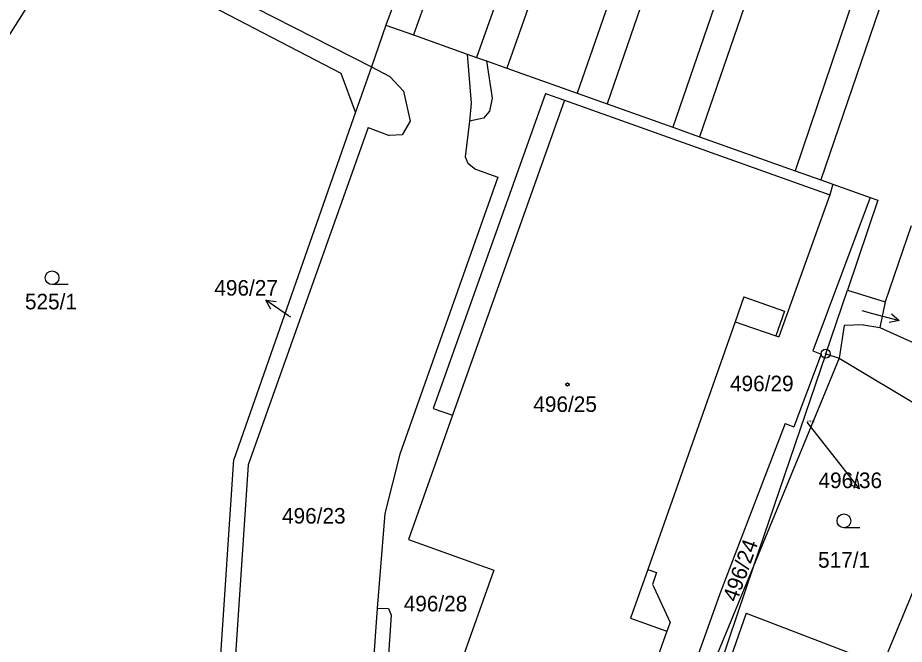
# Model space of a CAD drawing. Extents: x -593183 to -588034, y -1130415 to -1124994.
# Drawn here: x -591438.4 to -591341.4, y -1128430.1 to -1128361.6 of the extents above; entities that cross this region are included whole.
import ezdxf

# ---------------------------------------------------------------- set-up
doc = ezdxf.new("R2010")
doc.units = 0
for name, color, linetype in [('Vrstva 1', 7, 'Continuous'), ('Vrstva 16', 7, 'Continuous'), ('Vrstva 18', 7, 'Continuous'), ('Vrstva 19', 7, 'Continuous'), ('Vrstva 24', 7, 'Continuous'), ('Vrstva 25', 7, 'Continuous'), ('Vrstva 4', 7, 'Continuous')]:
    doc.layers.add(name, color=color, linetype=linetype)

msp = doc.modelspace()

# ---------------------------------------------------------------- linework, layer by layer
at = {"layer": 'Vrstva 1'}
for p, q in [((-591363.78, -1128275), (-591395.11, -1128363.53)), ((-591329.98, -1128309.46), (-591353.39, -1128378.36)), ((-591424.36, -1128354.44), (-591399.72, -1128367.02)), ((-591403.01, -1128367.74), (-591426.01, -1128355.79)), ((-591396.57, -1128358.29), (-591398.12, -1128362.46)), ((-591436.62, -1128359.26), (-591449.06, -1128378.79)), ((-591398.12, -1128362.46), (-591399.72, -1128367.02)), ((-591398.12, -1128362.46), (-591395.11, -1128363.53)), ((-591395.11, -1128363.53), (-591389.23, -1128365.62)), ((-591389.23, -1128365.62), (-591388.21, -1128365.98)), ((-591389.23, -1128365.62), (-591388.82, -1128370.98)), ((-591388.21, -1128365.98), (-591387.14, -1128366.36)), ((-591399.72, -1128367.02), (-591401.45, -1128371.96)), ((-591399.72, -1128367.02), (-591397.7, -1128368.05)), ((-591387.14, -1128366.36), (-591384.91, -1128367.16)), ((-591401.45, -1128371.96), (-591403.01, -1128367.74)), ((-591397.7, -1128368.05), (-591396.2, -1128369.66)), ((-591384.91, -1128367.16), (-591377.21, -1128369.89)), ((-591396.2, -1128369.66), (-591395.46, -1128372.95)), ((-591380.66, -1128369.92), (-591392.95, -1128404.34)), ((-591380.66, -1128369.92), (-591378.6, -1128370.66)), ((-591377.21, -1128369.89), (-591373.95, -1128371.05)), ((-591388.82, -1128370.98), (-591389, -1128372.95)), ((-591378.6, -1128370.66), (-591353.77, -1128379.5)), ((-591401.45, -1128371.96), (-591414.76, -1128409.93)), ((-591373.95, -1128371.05), (-591366.77, -1128373.6)), ((-591400.07, -1128373.63), (-591413.19, -1128410.49)), ((-591400.07, -1128373.63), (-591397.79, -1128374.51)), ((-591395.46, -1128372.95), (-591396.34, -1128374.46)), ((-591389, -1128372.95), (-591389.45, -1128376.85)), ((-591366.77, -1128373.6), (-591363.83, -1128374.65)), ((-591396.34, -1128374.46), (-591397.79, -1128374.51)), ((-591363.83, -1128374.65), (-591353.39, -1128378.36)), ((-591389.45, -1128376.85), (-591389.16, -1128377.53)), ((-591389.16, -1128377.53), (-591388.33, -1128378.18)), ((-591388.33, -1128378.18), (-591385.9, -1128379.08)), ((-591353.39, -1128378.36), (-591350.58, -1128379.36)), ((-591385.9, -1128379.08), (-591396.6, -1128409.34)), ((-591353.77, -1128379.5), (-591349.58, -1128380.99)), ((-591350.58, -1128379.36), (-591349.24, -1128379.84)), ((-591349.24, -1128379.84), (-591349.58, -1128380.99)), ((-591349.24, -1128379.84), (-591345.19, -1128381.28)), ((-591349.58, -1128380.99), (-591355.17, -1128396.51)), ((-591345.19, -1128381.28), (-591351.45, -1128398.06)), ((-591344.33, -1128381.58), (-591347.67, -1128391.41)), ((-591345.19, -1128381.28), (-591344.33, -1128381.58)), ((-591340.7, -1128384.38), (-591343.52, -1128392.69)), ((-591350.03, -1128398.36), (-591347.67, -1128391.41)), ((-591347.67, -1128391.41), (-591343.52, -1128392.69)), ((-591343.52, -1128392.69), (-591344.12, -1128395.51)), ((-591359.93, -1128394.87), (-591369.48, -1128421.92)), ((-591359.93, -1128394.87), (-591359.09, -1128395.16)), ((-591359.09, -1128395.16), (-591355.5, -1128396.4)), ((-591345.9, -1128395.19), (-591348.02, -1128395.28)), ((-591345.9, -1128395.19), (-591344.12, -1128395.51)), ((-591348.02, -1128395.28), (-591348.55, -1128398.85)), ((-591344.12, -1128395.51), (-591310.85, -1128410.36)), ((-591355.5, -1128396.4), (-591355.17, -1128396.51)), ((-591351.45, -1128398.06), (-591350.53, -1128398.42)), ((-591350.03, -1128398.36), (-591357.92, -1128421.57)), ((-591348.55, -1128398.85), (-591357.92, -1128421.57)), ((-591350.53, -1128398.42), (-591353.52, -1128406.33)), ((-591350.03, -1128398.36), (-591348.55, -1128398.85)), ((-591348.55, -1128398.85), (-591338.11, -1128405.1)), ((-591392.95, -1128404.34), (-591390.84, -1128405.08)), ((-591390.84, -1128405.08), (-591395.67, -1128418.66)), ((-591354.47, -1128405.97), (-591361.6, -1128424.61)), ((-591354.47, -1128405.97), (-591353.52, -1128406.33)), ((-591333.66, -1128407.78), (-591343.85, -1128432.39)), ((-591396.6, -1128409.34), (-591398.25, -1128415.8)), ((-591417.52, -1128451.38), (-591414.76, -1128409.93)), ((-591413.19, -1128410.49), (-591415.93, -1128451.49)), ((-591398.25, -1128415.8), (-591399.08, -1128426.16)), ((-591395.67, -1128418.66), (-591386.32, -1128422)), ((-591386.32, -1128422), (-591393.05, -1128440.82)), ((-591369.48, -1128421.92), (-591368.53, -1128422.28)), ((-591368.53, -1128422.28), (-591368.96, -1128423.59)), ((-591357.92, -1128421.57), (-591363.51, -1128435.03)), ((-591357.92, -1128421.57), (-591362.62, -1128435.39)), ((-591368.96, -1128423.59), (-591368.84, -1128423.85)), ((-591368.84, -1128423.85), (-591367.06, -1128427.72)), ((-591361.6, -1128424.61), (-591366.42, -1128437.97)), ((-591399.08, -1128426.16), (-591400.51, -1128446.37)), ((-591358.72, -1128426.71), (-591361.88, -1128435.69)), ((-591358.72, -1128426.71), (-591343.85, -1128432.39)), ((-591367.06, -1128427.72), (-591367.4, -1128428.68)), ((-591367.4, -1128428.68), (-591370.28, -1128436.66))]:
    msp.add_line(p, q, dxfattribs=at)
at = {"layer": 'Vrstva 16'}
for p, q in [((-591408.53, -1128394.38), (-591408.78, -1128394.21)), ((-591346.09, -1128393.65), (-591344.9, -1128393.96)), ((-591352.09, -1128405.84), (-591348.24, -1128410.75))]:
    msp.add_line(p, q, dxfattribs=at)
at = {"layer": 'Vrstva 24'}
for radius in [0.5, 0.0327]:
    msp.add_circle((-591350.03, -1128398.36), radius, dxfattribs=at)
at = {"layer": 'Vrstva 25'}
for p, q in [((-591432.88, -1128390.81), (-591434.63, -1128390.81)), ((-591408.78, -1128394.21), (-591411.253, -1128392.512)), ((-591344.9, -1128393.96), (-591341.998, -1128394.72)), ((-591348.24, -1128410.75), (-591346.389, -1128413.111)), ((-591346.29, -1128417.37), (-591348.04, -1128417.37))]:
    msp.add_line(p, q, dxfattribs=at)
for points in [[(-591410.712, -1128393.49), (-591411.253, -1128392.512), (-591410.146, -1128392.666)], [(-591342.839, -1128393.983), (-591341.998, -1128394.72), (-591343.092, -1128394.95)], [(-591346.612, -1128412.015), (-591346.389, -1128413.111), (-591347.399, -1128412.632)]]:
    msp.add_lwpolyline(points, dxfattribs=at)
for centre, radius in [((-591434.63, -1128390.06), 0.75), ((-591378.27, -1128401.72), 0.175), ((-591378.27, -1128401.72), 0.15), ((-591348.04, -1128416.62), 0.75)]:
    msp.add_circle(centre, radius, dxfattribs=at)
at = {"layer": 'Vrstva 4'}
for p, q in [((-591357.81, -1128280.29), (-591388.21, -1128365.98)), ((-591354.53, -1128281.45), (-591384.91, -1128367.16)), ((-591347.37, -1128283.83), (-591377.21, -1128369.89)), ((-591344.08, -1128284.94), (-591373.95, -1128371.05)), ((-591340.59, -1128297.72), (-591366.77, -1128373.6)), ((-591337.84, -1128298.88), (-591363.83, -1128374.65)), ((-591327.2, -1128311.21), (-591350.58, -1128379.36)), ((-591387.14, -1128366.36), (-591386.5, -1128370.45)), ((-591378.6, -1128370.66), (-591390.84, -1128405.08)), ((-591386.5, -1128370.45), (-591386.81, -1128371.84)), ((-591386.81, -1128371.84), (-591387.44, -1128372.62)), ((-591387.44, -1128372.62), (-591389, -1128372.95)), ((-591358.97, -1128392.15), (-591359.93, -1128394.87)), ((-591358.97, -1128392.15), (-591354.55, -1128393.71)), ((-591354.55, -1128393.71), (-591355.5, -1128396.4)), ((-591369.48, -1128421.92), (-591371.37, -1128427.26)), ((-591399.08, -1128426.16), (-591397.84, -1128426.18)), ((-591397.84, -1128426.18), (-591397.57, -1128426.94)), ((-591397.57, -1128426.94), (-591398.59, -1128442.01)), ((-591371.37, -1128427.26), (-591367.4, -1128428.68))]:
    msp.add_line(p, q, dxfattribs=at)

# ---------------------------------------------------------------- texts
at = {"layer": 'Vrstva 16'}
for s, p in [('496/27', (-591416.89, -1128392.01)), ('496/36', (-591350.824, -1128413.04))]:
    msp.add_text(s, height=1.7, dxfattribs=at).set_placement(p)
at = {"layer": 'Vrstva 18'}
for s, height, p in [('525/1', 1.7, (-591437.6, -1128393.51)), ('496/11', 0.01, (-591346.09, -1128393.65)), ('496/27', 0.01, (-591408.53, -1128394.38)), ('496/29', 1.7, (-591360.5, -1128402.46)), ('496/36', 0.2, (-591352.09, -1128405.84)), ('496/23', 1.7, (-591409.49, -1128416.92)), ('517/1', 1.7, (-591350.87, -1128421.74)), ('496/28', 1.7, (-591396.18, -1128426.51))]:
    msp.add_text(s, height=height, dxfattribs=at).set_placement(p)
msp.add_text('496/24', height=1.7, rotation=70.26309, dxfattribs=at).set_placement((-591359.75, -1128425.58))
at = {"layer": 'Vrstva 19'}
msp.add_text('496/25', height=1.7, dxfattribs=at).set_placement((-591382.01, -1128404.72))

doc.saveas('drawing.dxf')
